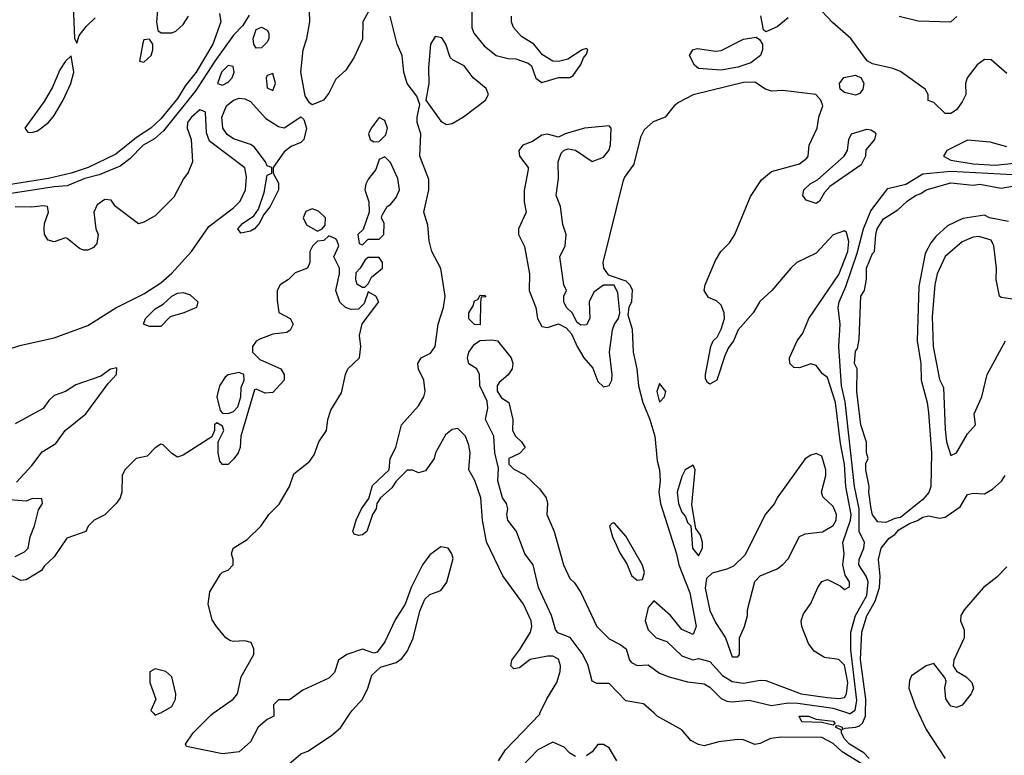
# Model space of a CAD drawing. Header units: inches. Extents: x 2380053 to 2584298, y 380219 to 546618.
# Tile 558 of 656: x 2502166 to 2505681, y 479850 to 482478. Entities that reach past the tile are written whole.
import ezdxf

# ---------------------------------------------------------------- set-up
doc = ezdxf.new("R2010")
doc.units = ezdxf.units.IN
doc.header["$MEASUREMENT"] = 0
doc.layers.add('C5407', color=7, linetype='Continuous')
doc.layers.add('C5408', color=7, linetype='Continuous')

msp = doc.modelspace()

# ---------------------------------------------------------------- linework, layer by layer
at = {"layer": 'C5407', "color": 2}
for points, elevation in [([(2502644, 480000), (2502650, 479994), (2502665, 480000)], 22), ([(2503073.5, 480000), (2503074, 479990), (2503050, 479978), (2503018, 479950), (2502990, 479898), (2502950, 479862), (2502890, 479855.3), (2502762, 479882), (2502758, 479890), (2502785.2, 479930), (2502850, 479994.8), (2502857.4, 480000)], 18), ([(2503110, 479804), (2503170, 479854.8), (2503194.8, 479865.2), (2503278.9, 479921.1), (2503311.9, 479948.1), (2503346.5, 480000)], 18), ([(2503876, 479830), (2503900.9, 479870), (2504022.5, 479997.5), (2504023.6, 480000)], 14), ([(2505170, 479820.4), (2505102.3, 479862.3), (2505070, 479892.1), (2505030, 479914.2), (2504885.1, 479914.9), (2504846, 479910), (2504810, 479892), (2504790, 479889.2), (2504750, 479905.1), (2504730, 479906), (2504662, 479898), (2504610, 479884), (2504590, 479888.7), (2504562.5, 479902.5), (2504530, 479941.2), (2504442, 479990), (2504430.9, 480000)], 10), ([(2505199.2, 479839.2), (2505179.4, 479859.4), (2505128, 479890), (2505109.7, 479910), (2505099.3, 479930), (2505099.3, 479939.3), (2505078, 479950), (2505083.1, 479956.9), (2505090, 479954.8), (2505102, 479950), (2505102, 479942), (2505112.5, 479947.5), (2505150, 479950.3), (2505164.4, 479955.6), (2505174.9, 479965.1), (2505185.1, 479990), (2505185.2, 480000)], 6), ([(2505124.9, 480000), (2505130, 479998.3), (2505132.5, 480000)], 10), ([(2505375, 480000), (2505402.5, 479942.5), (2505470, 479838.8)], 6), ([(2504150, 479846), (2504130, 479858), (2504110, 479879), (2504070, 479897.2), (2504016, 479870), (2503958.8, 479810)], 14), ([(2504298, 479830), (2504270, 479877.2), (2504250, 479889), (2504230, 479888.7), (2504210, 479862), (2504190, 479848)], 14)]:
    msp.add_lwpolyline(points, dxfattribs=dict(at, elevation=elevation))
at = {"layer": 'C5407', "color": 2, "elevation": 6}
msp.add_lwpolyline([(2505070, 479958), (2505030, 479967.6), (2504958, 479970), (2504949.2, 479990), (2504982, 479990), (2505010, 479978.8), (2505070, 479972.4), (2505076.9, 479963.1)], close=True, dxfattribs=at)
at = {"layer": 'C5408', "color": 2}
for points, elevation in [([(2502357.4, 482530), (2502362, 482410), (2502370, 482394), (2502379, 482421), (2502405.1, 482454.9), (2502435.6, 482484.4)], 10), ([(2503410, 482504), (2503390.8, 482470), (2503390, 482408), (2503358.8, 482341.2), (2503330, 482297.2), (2503294.9, 482265.1), (2503270, 482215.3), (2503250.7, 482190), (2503210, 482174), (2503200.9, 482180.9), (2503185.8, 482205.8), (2503169.6, 482290), (2503178, 482370), (2503191.6, 482410), (2503202.4, 482470), (2503199.5, 482550)], 14), ([(2503780.4, 482530), (2503780.5, 482450), (2503787.7, 482430), (2503824.4, 482384.4), (2503866.8, 482350), (2503910, 482339.1), (2503937.5, 482337.5), (2503982, 482322), (2503993.4, 482313.4), (2504008.6, 482268.6), (2504030, 482253.4), (2504090, 482271.3), (2504130, 482271), (2504142, 482278), (2504170, 482318), (2504179, 482341), (2504190, 482354), (2504194, 482370), (2504190, 482375.3), (2504174, 482370), (2504123.5, 482336.5), (2504090, 482328.7), (2504070, 482329), (2504032.5, 482352.5), (2504002, 482390), (2503957.5, 482417.5), (2503929, 482450), (2503922, 482470), (2503922, 482490)], 14), ([(2505690, 482286), (2505633.8, 482333.8), (2505610, 482335.1), (2505583.6, 482316.4), (2505548.8, 482270), (2505542.3, 482250), (2505543.1, 482210), (2505530, 482184), (2505510, 482155.3), (2505490, 482142), (2505470, 482142), (2505430, 482182), (2505409.4, 482189.4), (2505408.7, 482210), (2505399, 482230), (2505310, 482293), (2505283.6, 482303.6), (2505210, 482319.6), (2505191.1, 482331.1), (2505133.6, 482410), (2505067.5, 482467.5), (2505010, 482529.6)], 10), ([(2502879.6, 482499.6), (2502884.7, 482470), (2502855.8, 482390), (2502796.9, 482290), (2502757.8, 482242.2), (2502730, 482196.2), (2502670, 482124), (2502634.9, 482090), (2502583.1, 482056.9), (2502510, 481996.9), (2502410.7, 481950), (2502350, 481928.9), (2502269.8, 481909.8), (2502028.3, 481871.7)], 10), ([(2502986.1, 482493.9), (2502962.8, 482457.3), (2502930, 482422.4), (2502863.2, 482330), (2502795.1, 482224.9), (2502679.3, 482080.7), (2502648, 482052), (2502607.4, 482030), (2502559.3, 481980.7), (2502525.2, 481954.8), (2502450, 481923.1), (2502399.1, 481910), (2502335.4, 481884.6), (2502290, 481881.2), (2502050, 481843.7)], 14), ([(2502658.8, 482510), (2502654.8, 482470), (2502659.6, 482439.6), (2502671.1, 482431.1), (2502710, 482430.8), (2502723.2, 482436.8), (2502750, 482461), (2502769.4, 482490.6)], 10), ([(2504023.6, 480000), (2504048, 480052), (2504083.7, 480110), (2504096.2, 480150), (2504097, 480170), (2504090, 480193.2), (2504070, 480203.7), (2504050, 480204.5), (2503988, 480192), (2503950, 480162.7), (2503930, 480159), (2503919, 480170), (2503922.7, 480190), (2503952.1, 480227.9), (2503989.5, 480290), (2503994, 480310), (2503991.6, 480330), (2503965.1, 480390), (2503891.3, 480491.3), (2503832.3, 480612.3), (2503818.7, 480690), (2503812.8, 480770), (2503791.1, 480831.1), (2503769.5, 480870), (2503774, 480930), (2503770, 480958), (2503758, 480990), (2503730, 481017.2), (2503710, 481014), (2503685.8, 480994.2), (2503651, 480930), (2503646, 480910), (2503614.4, 480865.6), (2503590, 480859), (2503570, 480868.7), (2503550, 480868.7), (2503510, 480828.7), (2503494.6, 480805.4), (2503454.8, 480770), (2503441, 480750), (2503438.8, 480730), (2503426, 480710), (2503406, 480650), (2503390, 480637.2), (2503375.3, 480635.3), (2503360.2, 480640.2), (2503355.3, 480650), (2503367, 480690), (2503386.6, 480730), (2503413.2, 480766.8), (2503426.3, 480813.7), (2503485.2, 480870), (2503489.2, 480910), (2503509.2, 480950), (2503529.2, 481030), (2503590, 481098), (2503609, 481130), (2503613.2, 481150), (2503609.4, 481190), (2503589.7, 481229.7), (2503587.6, 481250), (2503599, 481270), (2503633.2, 481286.8), (2503649.5, 481310.5), (2503660.5, 481390), (2503678.9, 481450), (2503685.1, 481490), (2503670, 481588.7), (2503637.6, 481650), (2503627.8, 481687.8), (2503623.2, 481743.2), (2503609.4, 481790), (2503626.6, 481870), (2503627.2, 481907.2), (2503594.5, 481990), (2503598.4, 482070), (2503585.6, 482110), (2503585.6, 482130), (2503594.6, 482174.6), (2503584.1, 482204.1), (2503549.3, 482250), (2503537.2, 482290), (2503531.8, 482350), (2503514, 482390), (2503489.2, 482490)], 14), ([(2504910, 482484.5), (2504870, 482452.3), (2504830, 482434), (2504821.5, 482441.5), (2504811.9, 482491.9)], 10), ([(2505306, 482490), (2505373, 482473), (2505490, 482470.5), (2505511.2, 482488.8)], 10), ([(2502030, 481270.3), (2502166.5, 481313.5), (2502290, 481341.7), (2502410, 481385.3), (2502510, 481448.2), (2502610, 481498), (2502670, 481537.6), (2502710, 481572.4), (2502779.6, 481650), (2502841.5, 481738.5), (2502930, 481806), (2502953.6, 481830), (2502972.6, 481870), (2502976.3, 481916.3), (2502970, 481948.7), (2502843.6, 482043.6), (2502833.3, 482073.3), (2502830, 482146), (2502829, 482149), (2502810, 482156), (2502779.1, 482130), (2502765.5, 482110), (2502764, 482090), (2502778.8, 482050), (2502782.8, 481970), (2502767.7, 481932.3), (2502750.6, 481909.4), (2502716.8, 481843.2), (2502650, 481777.2), (2502610, 481754), (2502590, 481749), (2502508.7, 481810), (2502493.2, 481833.2), (2502470, 481835.3), (2502443.5, 481816.5), (2502431.3, 481790), (2502438, 481730), (2502446, 481710), (2502442, 481678), (2502430, 481664), (2502410, 481654), (2502394.6, 481654.6), (2502380.2, 481660.2), (2502336.4, 481696.4), (2502330, 481698), (2502290, 481684), (2502268, 481690), (2502255.3, 481710), (2502254, 481730), (2502255.3, 481750), (2502268.7, 481790), (2502266, 481810), (2502250, 481813.2), (2502210, 481808), (2502150, 481808.7)], 18), ([(2505690, 482023), (2505630, 482039.8), (2505550, 482047.8), (2505476, 482010), (2505464, 481990), (2505490, 481975.5), (2505570, 481962.6), (2505650, 481958.2), (2505748.7, 481968.7)], 14), ([(2505132.5, 480000), (2505148.8, 480011.2), (2505154.2, 480045.8), (2505133.3, 480226.7), (2505132.8, 480290), (2505149.7, 480350), (2505190, 480420.5), (2505195.5, 480470), (2505188.4, 480490), (2505161.3, 480530), (2505163.5, 480550), (2505179.7, 480590), (2505181.6, 480610), (2505162.4, 480650), (2505162.7, 480730), (2505146.2, 480810), (2505112.6, 481112.6), (2505100.2, 481170), (2505089.8, 481310), (2505095.3, 481390), (2505087.6, 481450), (2505091.1, 481470), (2505115, 481525), (2505156.2, 481643.8), (2505178, 481730), (2505204.9, 481795.1), (2505265.4, 481874.6), (2505329.2, 481890), (2505390, 481927.6), (2505490, 481936.1), (2505710, 481924.3)], 10), ([(2505696.2, 481756.2), (2505628, 481770), (2505610, 481779), (2505532.4, 481767.6), (2505478.5, 481741.5), (2505436.3, 481703.7), (2505419.1, 481680.9), (2505398, 481642), (2505375.5, 481524.5), (2505370.4, 481330), (2505383, 481250), (2505384, 481190), (2505405.5, 481110), (2505410, 481074), (2505421.6, 480930), (2505418.4, 480810), (2505411.4, 480788.6), (2505390, 480763.7), (2505310, 480699), (2505290, 480696), (2505258, 480682), (2505230, 480683.7), (2505210, 480709), (2505206, 480730), (2505197.2, 480790), (2505199, 480810), (2505187.3, 480870), (2505187.3, 480892.7), (2505195.3, 480910), (2505189.2, 480930.8), (2505188.9, 480968.9), (2505169.4, 481030.6), (2505154, 481150), (2505155.3, 481230), (2505146.6, 481250), (2505150, 481294), (2505156.4, 481303.6), (2505163.1, 481336.9), (2505169.2, 481490), (2505182, 481510), (2505188.9, 481551.1), (2505189.4, 481590), (2505210, 481642), (2505218, 481650), (2505222, 481710), (2505227.6, 481730), (2505250, 481766), (2505301.5, 481798.5), (2505334, 481830), (2505364, 481850), (2505383.3, 481856.7), (2505402, 481870), (2505490, 481895.3), (2505570, 481886), (2505594, 481890), (2505670, 481876.3), (2505710, 481882.4)], 6), ([(2502857.4, 480000), (2502928.7, 480050), (2502944, 480070), (2502957.2, 480130), (2503002, 480210), (2503002, 480230), (2502992.7, 480252.7), (2502970, 480259), (2502930, 480256), (2502919.3, 480259.3), (2502902, 480270), (2502868.7, 480310), (2502853.6, 480333.6), (2502839, 480390), (2502845.6, 480434.4), (2502882.7, 480497.3), (2502890, 480504.7), (2502910, 480511.3), (2502928.7, 480530), (2502928.7, 480550), (2502922, 480570), (2502928.7, 480590), (2502978.6, 480621.4), (2503028.7, 480670), (2503055.3, 480710), (2503092.7, 480747.3), (2503129.2, 480810), (2503144.8, 480855.2), (2503200.9, 480899.1), (2503217, 480923), (2503234, 480970), (2503261.2, 481010), (2503266, 481050), (2503277.5, 481082.5), (2503315.5, 481144.5), (2503329, 481210), (2503337.2, 481230), (2503379.3, 481270), (2503383.7, 481310), (2503379, 481350), (2503389, 481391), (2503448, 481470), (2503438, 481490), (2503410, 481506), (2503396, 481464), (2503376, 481444), (2503350, 481442), (2503329, 481449), (2503309.1, 481469.1), (2503295.3, 481510), (2503308, 481570), (2503308, 481590), (2503288, 481630), (2503306, 481670), (2503298, 481690), (2503295.3, 481695.3), (2503270, 481706), (2503251.6, 481688.4), (2503230, 481686), (2503211.6, 481668.4), (2503202, 481650), (2503202, 481610), (2503194, 481590), (2503150, 481574), (2503126, 481550), (2503096, 481530), (2503086, 481510), (2503085.4, 481474.6), (2503092, 481432), (2503132, 481410), (2503142, 481390), (2503131.6, 481368.4), (2503119.6, 481360.4), (2503070, 481354), (2503024, 481336), (2503010.8, 481329.2), (2502998, 481310), (2502998, 481290), (2503024, 481264), (2503098, 481230), (2503110.6, 481210.6), (2503110.8, 481190), (2503070, 481146), (2503043.2, 481143.2), (2503010, 481158), (2503004.7, 481155.3), (2502956, 480990), (2502954, 480950), (2502946, 480930), (2502930.5, 480909.5), (2502910, 480889), (2502890, 480888.7), (2502881.2, 480901.2), (2502875.3, 480930), (2502875.3, 480970), (2502895.3, 481010), (2502890, 481026), (2502870, 481038), (2502862, 481030), (2502862, 481010), (2502852, 480988), (2502750, 480922), (2502730, 480915.3), (2502710, 480928), (2502679, 480959), (2502670, 480962), (2502650, 480948.7), (2502621.4, 480918.6), (2502582, 480910), (2502542, 480870), (2502532, 480850), (2502531.3, 480790), (2502524.7, 480770), (2502511.3, 480750), (2502470, 480709), (2502432, 480690), (2502411.1, 480668.9), (2502402, 480650), (2502334.4, 480625.6), (2502290, 480559), (2502254, 480526), (2502244.7, 480510), (2502190, 480477.2), (2502170, 480474), (2502133.6, 480493.6)], 18), ([(2505735.9, 481475.9), (2505670, 481485.2), (2505664, 481490), (2505652.3, 481550), (2505653.2, 481590), (2505644, 481670), (2505634, 481690), (2505590, 481702.7), (2505570, 481701.2), (2505530, 481683.7), (2505470, 481632), (2505441.5, 481570), (2505432.9, 481530), (2505423, 481417), (2505426.7, 481310), (2505450, 481192), (2505463.5, 481163.5), (2505470, 481014), (2505474.9, 480970), (2505490, 480921), (2505510, 480931), (2505550, 480998), (2505578, 481030), (2505574, 481070), (2505601.2, 481130), (2505619.5, 481210), (2505685.1, 481330)], 10), ([(2504430.9, 480000), (2504393.6, 480033.6), (2504330, 480044.5), (2504270, 480106), (2504226.8, 480106.8), (2504210, 480115.3), (2504194.3, 480174.3), (2504173.7, 480213.7), (2504131.1, 480271.1), (2504087.9, 480287.9), (2504078.9, 480298.9), (2504064.2, 480350), (2504018, 480450), (2503999.3, 480530), (2503969.6, 480569.6), (2503939.3, 480650), (2503909.2, 480690), (2503905.2, 480710), (2503909, 480730), (2503904, 480750), (2503889.3, 480770), (2503873.2, 480830), (2503875.3, 480875.3), (2503862.7, 480930), (2503859, 480990), (2503829.2, 481050), (2503838, 481090), (2503834.6, 481114.6), (2503808.7, 481170), (2503808, 481210), (2503798, 481230), (2503770, 481248), (2503765.2, 481270), (2503769.2, 481290), (2503790, 481318.8), (2503810, 481331.3), (2503850, 481334), (2503872, 481330), (2503921, 481270), (2503926.8, 481250), (2503924, 481230), (2503910.6, 481209.4), (2503878, 481182), (2503871, 481170), (2503871.1, 481151.1), (2503886.8, 481126.8), (2503912, 481110), (2503926.8, 481050), (2503926, 481010), (2503936, 480990), (2503958, 480970), (2503970.8, 480950), (2503950, 480928), (2503912, 480910), (2503912, 480890), (2503930, 480872), (2503970, 480852), (2504021.4, 480801.4), (2504046, 480770), (2504050.7, 480750), (2504047.7, 480710), (2504074, 480650), (2504108, 480530), (2504130, 480482), (2504146.4, 480466.4), (2504170, 480432), (2504226.8, 480310), (2504270, 480266), (2504310, 480246), (2504331, 480230), (2504342.8, 480190), (2504350, 480181), (2504370, 480171), (2504410, 480173.4), (2504450, 480143), (2504484.7, 480130), (2504550, 480112.4), (2504610, 480104.9), (2504630, 480093), (2504670, 480052.7), (2504690, 480043.7), (2504710, 480041.1), (2504770, 480047.6), (2504850, 480027.4), (2504910, 480037.3), (2504943.5, 480036.5), (2505070, 480018.6), (2505124.9, 480000)], 10), ([(2502154.6, 480825.4), (2502210, 480884.7), (2502246.2, 480933.8), (2502296, 480964), (2502329.3, 481010), (2502402, 481070), (2502482, 481178), (2502512.3, 481210), (2502513.6, 481233.6), (2502490, 481229), (2502455.5, 481204.5), (2502366.7, 481173.3), (2502330, 481149.4), (2502290, 481135.1), (2502270, 481117.2), (2502250, 481089.3), (2502150, 481034)], 18), ([(2505185.2, 480000), (2505186.2, 480050), (2505168, 480192), (2505172.8, 480290), (2505190, 480347.7), (2505219.8, 480400.2), (2505235.8, 480450), (2505238, 480490), (2505232, 480550), (2505240.9, 480590), (2505270, 480626), (2505290, 480638.8), (2505304.8, 480655.2), (2505342, 480678), (2505371.7, 480688.3), (2505390, 480700.7), (2505410, 480704.9), (2505450, 480697.3), (2505470, 480700.7), (2505522.9, 480737.1), (2505550, 480782), (2505570, 480786), (2505610, 480783.8), (2505639, 480801), (2505670.9, 480829.1), (2505684.2, 480850)], 6), ([(2502150, 480560.7), (2502183.7, 480576.3), (2502197.2, 480590), (2502203.7, 480630), (2502219.3, 480670), (2502233.2, 480726.8), (2502248, 480750), (2502246, 480766), (2502212.7, 480767.3), (2502190, 480758), (2502130, 480762)], 18), ([(2503346.5, 480000), (2503353.2, 480010), (2503390, 480051), (2503409.3, 480090), (2503423.1, 480136.9), (2503454.6, 480165.4), (2503510, 480181), (2503530, 480196), (2503550, 480221), (2503571.5, 480268.5), (2503595.1, 480364.9), (2503612.7, 480407.3), (2503630, 480424.7), (2503670, 480438.8), (2503691.3, 480468.7), (2503713.6, 480553.6), (2503709.2, 480570), (2503695.3, 480590), (2503670, 480595.3), (2503630, 480566), (2503603.8, 480530), (2503564, 480450), (2503542, 480390), (2503506.6, 480333.4), (2503470, 480255.3), (2503442, 480218), (2503430, 480215.3), (2503390, 480229), (2503334, 480210), (2503304.7, 480190), (2503290, 480146), (2503270, 480126), (2503176.9, 480083.1), (2503130, 480048.7), (2503090, 480048), (2503072, 480030), (2503073.5, 480000)], 18), ([(2505690, 480522.7), (2505654.2, 480485.8), (2505606.8, 480450), (2505538, 480370), (2505526, 480350), (2505524.7, 480330), (2505538, 480298), (2505537.3, 480270), (2505501, 480190), (2505498, 480170), (2505510.9, 480150.9), (2505544.7, 480130), (2505564.7, 480110), (2505570.6, 480090), (2505562.8, 480070), (2505530, 480029), (2505510, 480021.2), (2505490, 480025.2), (2505486, 480030), (2505472.3, 480052.3), (2505469.3, 480090.7), (2505474, 480114), (2505470, 480126), (2505430, 480178), (2505402, 480170), (2505350, 480134), (2505343, 480117), (2505340.5, 480090), (2505363.7, 480023.7), (2505375, 480000)], 6), ([(2502665, 480000), (2502670, 480002), (2502710, 480024.7), (2502722, 480050), (2502724, 480070), (2502709, 480130), (2502688, 480150), (2502650, 480159), (2502631.3, 480148.7), (2502631, 480110), (2502652, 480050), (2502634, 480010), (2502644, 480000)], 22)]:
    msp.add_lwpolyline(points, dxfattribs=dict(at, elevation=elevation))
for points, elevation in [([(2503010, 482376), (2503002.4, 482390), (2502999.7, 482410), (2503010, 482442.8), (2503030, 482450.5), (2503050, 482440.7), (2503055.8, 482430), (2503055.3, 482410), (2503050, 482397.2), (2503030, 482377)], 14), ([(2503650, 482417.2), (2503633, 482390), (2503626, 482306), (2503627.3, 482250), (2503616, 482190), (2503670, 482114.8), (2503690, 482102.8), (2503710, 482106.8), (2503750, 482130.5), (2503829.3, 482190), (2503839.5, 482210), (2503831.9, 482231.9), (2503785.1, 482270), (2503753.1, 482313.1), (2503713.3, 482333.3), (2503703, 482343), (2503687, 482390), (2503673, 482413)], 14), ([(2504670, 482296.9), (2504590, 482303.7), (2504574.8, 482314.8), (2504557.2, 482350), (2504569.2, 482370), (2504585.4, 482374.6), (2504650, 482365.5), (2504670, 482367.7), (2504750, 482407.7), (2504794.8, 482414.8), (2504807.3, 482407.3), (2504817.3, 482390), (2504817.3, 482370), (2504810.8, 482350), (2504776.1, 482323.9), (2504730, 482308.4)], 10), ([(2502630, 482408), (2502610, 482406), (2502606.4, 482393.6), (2502594, 482330), (2502610, 482326), (2502635.3, 482350), (2502642, 482370), (2502642, 482390)], 10), ([(2502350, 482348), (2502330, 482329.2), (2502310, 482298), (2502283.2, 482236.8), (2502254.1, 482185.9), (2502184.9, 482090), (2502195.9, 482075.9), (2502210, 482074.4), (2502230, 482080.3), (2502269.6, 482110), (2502290, 482135.5), (2502322, 482190), (2502349.2, 482249.2), (2502359.6, 482290)], 10), ([(2502910, 482314.5), (2502886.7, 482290), (2502872, 482250), (2502890, 482244), (2502910, 482254.8), (2502925.2, 482270), (2502932, 482290), (2502928, 482310)], 18), ([(2503070, 482286), (2503050, 482278), (2503046, 482270), (2503050, 482234), (2503070, 482224.7), (2503079, 482250)], 18), ([(2505150, 482207.6), (2505110, 482217), (2505095.1, 482230), (2505092.3, 482250), (2505108.3, 482271.7), (2505150, 482279.3), (2505170.4, 482270.4), (2505179.3, 482250), (2505176.3, 482230), (2505165.5, 482214.5)], 10), ([(2504790, 482254.5), (2504750, 482253.6), (2504570, 482209.4), (2504518, 482182), (2504502.8, 482170), (2504470.4, 482129.6), (2504427.7, 482112.3), (2504395.9, 482084.1), (2504382.4, 482057.6), (2504358.3, 481961.7), (2504325.3, 481914.7), (2504319.9, 481900.1), (2504247.7, 481610), (2504250.8, 481590), (2504266.8, 481566.8), (2504330, 481544.7), (2504344.7, 481530), (2504352.7, 481512.7), (2504350.5, 481470), (2504341, 481450), (2504336.9, 481423.1), (2504352.1, 481372.1), (2504356.5, 481290), (2504368.9, 481230), (2504374.9, 481170), (2504391.3, 481110), (2504416.1, 481050), (2504433.7, 480990), (2504442.3, 480902.3), (2504450.3, 480870), (2504452, 480830), (2504447.3, 480790), (2504454, 480750), (2504510.3, 480570), (2504518.7, 480530), (2504559, 480430), (2504580.7, 480310), (2504570, 480282), (2504530, 480299), (2504490, 480349), (2504430, 480402), (2504410, 480378), (2504398.8, 480330), (2504410, 480298), (2504438, 480270), (2504476.8, 480256.8), (2504530, 480205.5), (2504569.2, 480190.8), (2504590, 480196.3), (2504630, 480184.9), (2504674.8, 480134.8), (2504710, 480113.1), (2504750, 480107.2), (2504810, 480118.4), (2504830, 480117.1), (2504956, 480070), (2505050, 480056.5), (2505090, 480053.4), (2505110, 480057.1), (2505117.2, 480070), (2505122.5, 480110), (2505110, 480172.3), (2505090, 480192), (2505039.3, 480199.3), (2505002, 480222), (2504982, 480250), (2504958, 480310), (2504955.3, 480330), (2504964.7, 480355.3), (2504990, 480392), (2505015.3, 480450), (2505030, 480471.3), (2505050, 480478), (2505095.3, 480455.3), (2505110, 480442), (2505128, 480452), (2505128.7, 480470), (2505113.4, 480493.4), (2505104.5, 480530), (2505109.5, 480570), (2505104.7, 480610), (2505132.2, 480690), (2505134.6, 480710), (2505114.8, 480810), (2505110.6, 480890), (2505095.7, 480964.3), (2505078.5, 481110), (2505050, 481199), (2505032.5, 481212.5), (2505010, 481242), (2504990, 481248.7), (2504950, 481234), (2504930, 481235.3), (2504915.3, 481250), (2504914, 481270), (2504942, 481330), (2504961.6, 481358.4), (2504983.6, 481410), (2505090, 481567.7), (2505122.2, 481650), (2505125.6, 481685.6), (2505118, 481718), (2505110, 481724), (2505070, 481709.3), (2505010, 481644), (2504941, 481610), (2504918.8, 481590), (2504850.8, 481510), (2504808.5, 481471.5), (2504784.9, 481430), (2504730.5, 481370), (2504714, 481330), (2504695.5, 481304.5), (2504683, 481277), (2504654.8, 481190), (2504630, 481175.3), (2504621.2, 481181.2), (2504614.6, 481194.6), (2504614, 481210), (2504634, 481310), (2504642, 481330), (2504656, 481344), (2504670, 481372), (2504682.7, 481410), (2504680.9, 481430), (2504670, 481458), (2504653.2, 481473.2), (2504625.6, 481485.6), (2504609.2, 481510), (2504613.2, 481530), (2504650, 481618), (2504669.4, 481650), (2504699.7, 481680.3), (2504719.3, 481710), (2504774.5, 481845.5), (2504814.2, 481905.8), (2504850, 481934.8), (2504950, 481963), (2504976.6, 481983.4), (2504980.9, 481990), (2504984.5, 482030), (2505013.2, 482090), (2505019, 482130), (2505032.7, 482170), (2505026, 482190), (2505008, 482210), (2504890, 482224.2), (2504850, 482222), (2504828.7, 482230)], 14), ([(2503110, 482091), (2503170, 482131), (2503181, 482121), (2503190.5, 482090.5), (2503180.7, 482050), (2503170, 482039.3), (2503135.5, 482024.5), (2503110, 482005.2), (2503071, 481950), (2503071.3, 481930), (2503090, 481894), (2503090.8, 481870), (2503061, 481810), (2503038, 481782), (2503021, 481750), (2503004.7, 481730), (2502990, 481722.7), (2502955.3, 481715.3), (2502945.2, 481730), (2502961.2, 481750), (2503002.7, 481777.3), (2503018.6, 481801.4), (2503039.3, 481860.7), (2503050, 481922), (2503066, 481930), (2503066, 481950), (2503050, 481955.3), (2503043.7, 481970), (2503003.3, 482023.3), (2502990, 482032), (2502930, 482051.6), (2502907, 482067), (2502891.5, 482090), (2502888.4, 482130), (2502904.2, 482170), (2502930, 482190.4), (2502950, 482197.1), (2502970, 482195.5), (2502990, 482184.9), (2503045.1, 482125.1), (2503090, 482096)], 14), ([(2503450, 482128), (2503421, 482090), (2503411.3, 482070), (2503418, 482050), (2503430, 482041), (2503450, 482042), (2503473.6, 482066.4), (2503479, 482090), (2503470, 482118)], 18), ([(2504270, 482098), (2504182, 482090), (2504114, 482070), (2504090, 482058), (2504050, 482069), (2504030, 482065.2), (2503996.9, 482043.1), (2503962.8, 482030), (2503948.2, 482010), (2503950.7, 481990), (2503982, 481950), (2503982, 481942), (2503967.7, 481867.7), (2503966.8, 481826.8), (2503974.8, 481790), (2503946.8, 481730), (2503946.8, 481710), (2503967.9, 481667.9), (2503986, 481570), (2503985.5, 481510), (2504008.4, 481450), (2504014.8, 481410), (2504030, 481382), (2504050, 481378), (2504090, 481391.3), (2504116.9, 481376.9), (2504136, 481356), (2504156, 481310), (2504180.7, 481270), (2504212.4, 481232.4), (2504230, 481184.7), (2504250, 481166), (2504270, 481171), (2504279.5, 481190), (2504281.6, 481210), (2504271.8, 481290), (2504282.7, 481370), (2504289.5, 481390.5), (2504304, 481410), (2504309, 481430), (2504302, 481502), (2504288.9, 481528.9), (2504250, 481529.3), (2504215.5, 481504.5), (2504198.8, 481470), (2504201, 481410), (2504190, 481388), (2504170, 481386), (2504156.4, 481396.4), (2504138, 481430), (2504118, 481450), (2504108.7, 481470), (2504109, 481490), (2504118, 481510), (2504109.2, 481530), (2504094, 481630), (2504114, 481670), (2504117.2, 481710), (2504105.6, 481745.6), (2504097.2, 481810), (2504081.2, 481850), (2504089.2, 481910), (2504089, 481970), (2504099, 482001), (2504110, 482012), (2504124, 482016), (2504150, 482011), (2504210, 481971.3), (2504250, 481986.8), (2504269.3, 482010), (2504275.1, 482030), (2504278, 482090)], 14), ([(2505010, 481821.2), (2504973.2, 481833.2), (2504962, 481850), (2504966, 481870), (2504988.2, 481891.8), (2505014, 481906), (2505109.2, 481990), (2505121.2, 482010), (2505126, 482050), (2505135.3, 482070), (2505190, 482086), (2505204.7, 482084.7), (2505216.9, 482076.9), (2505222, 482070), (2505218, 482050), (2505187.1, 482012.9), (2505186, 481990), (2505170, 481959), (2505058.4, 481881.6), (2505039.3, 481860.7), (2505021, 481830)], 10), ([(2503470, 481988), (2503450, 481978), (2503438, 481942), (2503411.1, 481908.9), (2503402, 481890), (2503398, 481870), (2503412.7, 481827.3), (2503414, 481790), (2503392, 481728), (2503374, 481710), (2503378, 481678), (2503390, 481674), (2503410, 481694), (2503450, 481694), (2503466, 481710), (2503468, 481750), (2503458, 481770), (2503460.4, 481779.6), (2503478, 481810), (2503490, 481818), (2503510, 481842.8), (2503522, 481870), (2503516, 481910), (2503490, 481968)], 18), ([(2503210, 481802), (2503188, 481792), (2503178, 481770), (2503190, 481744.7), (2503230, 481722), (2503246, 481730), (2503256.4, 481743.6), (2503258, 481770), (2503233.2, 481793.2)], 18), ([(2503450, 481628), (2503410, 481628), (2503399.6, 481620.4), (2503382, 481590), (2503366, 481574), (2503364.7, 481550), (2503370, 481534), (2503390, 481522), (2503398, 481522), (2503410, 481534), (2503422, 481558), (2503462, 481590), (2503462, 481610)], 18), ([(2502630, 481381.2), (2502608, 481390), (2502615.3, 481410), (2502650, 481444.7), (2502678.6, 481461.4), (2502709.2, 481490), (2502730, 481500.7), (2502750, 481502.8), (2502774.8, 481494.8), (2502802, 481470), (2502798, 481450), (2502752, 481430), (2502703.6, 481416.4), (2502670, 481382)], 14), ([(2503810, 481388), (2503790, 481388.7), (2503770, 481408.7), (2503769.2, 481430), (2503784.7, 481455.3), (2503790, 481474), (2503802, 481478), (2503810, 481494), (2503827.3, 481492.7), (2503830, 481488), (2503814, 481486), (2503811.1, 481468.9)], 10), ([(2502950, 481218), (2502910, 481209), (2502899.8, 481200.2), (2502879.1, 481170), (2502870.7, 481130), (2502882, 481082), (2502890, 481072), (2502910, 481071), (2502930, 481078), (2502945.2, 481094.8), (2502955.3, 481130), (2502956.4, 481163.6), (2502968, 481190), (2502966, 481210)], 18), ([(2504450, 481178), (2504441, 481150), (2504450, 481112), (2504468, 481130), (2504473.2, 481150)], 18), ([(2505010, 480928), (2504990, 480922), (2504970, 480908.7), (2504870.8, 480770), (2504860.7, 480750), (2504828.8, 480711.2), (2504754.6, 480565.4), (2504714, 480526), (2504690, 480514.5), (2504638.8, 480501.2), (2504618, 480482), (2504612.8, 480447.2), (2504630, 480366.8), (2504650, 480324), (2504686, 480270), (2504710, 480202), (2504730, 480202), (2504735.3, 480210), (2504735.3, 480270), (2504754, 480310), (2504764, 480350), (2504764, 480370), (2504790, 480471.3), (2504810, 480491.3), (2504870, 480516), (2504890, 480531.3), (2504910, 480552), (2504950, 480631.3), (2504970, 480641), (2505031.7, 480648.3), (2505070, 480670.8), (2505080.7, 480690), (2505082, 480710), (2505070, 480739), (2505033.6, 480773.6), (2505029, 480790), (2505044, 480850), (2505044, 480870), (2505030, 480918)], 18), ([(2504570, 480886), (2504542, 480870), (2504530, 480846), (2504513.4, 480790), (2504518, 480750), (2504530, 480718), (2504542.8, 480702.8), (2504550, 480682), (2504562, 480670), (2504568, 480590), (2504590, 480562), (2504604, 480590), (2504604, 480610), (2504596.5, 480636.5), (2504580.4, 480660.4), (2504565.2, 480745.2), (2504578, 480870)], 18), ([(2504290, 480679), (2504281, 480679), (2504272, 480668), (2504282.8, 480630), (2504310, 480571.3), (2504333.4, 480533.4), (2504350, 480492), (2504370, 480476), (2504390, 480478), (2504396.6, 480503.4), (2504390, 480528.7), (2504330, 480633.2)], 14)]:
    msp.add_lwpolyline(points, close=True, dxfattribs=dict(at, elevation=elevation))

doc.saveas('drawing.dxf')
